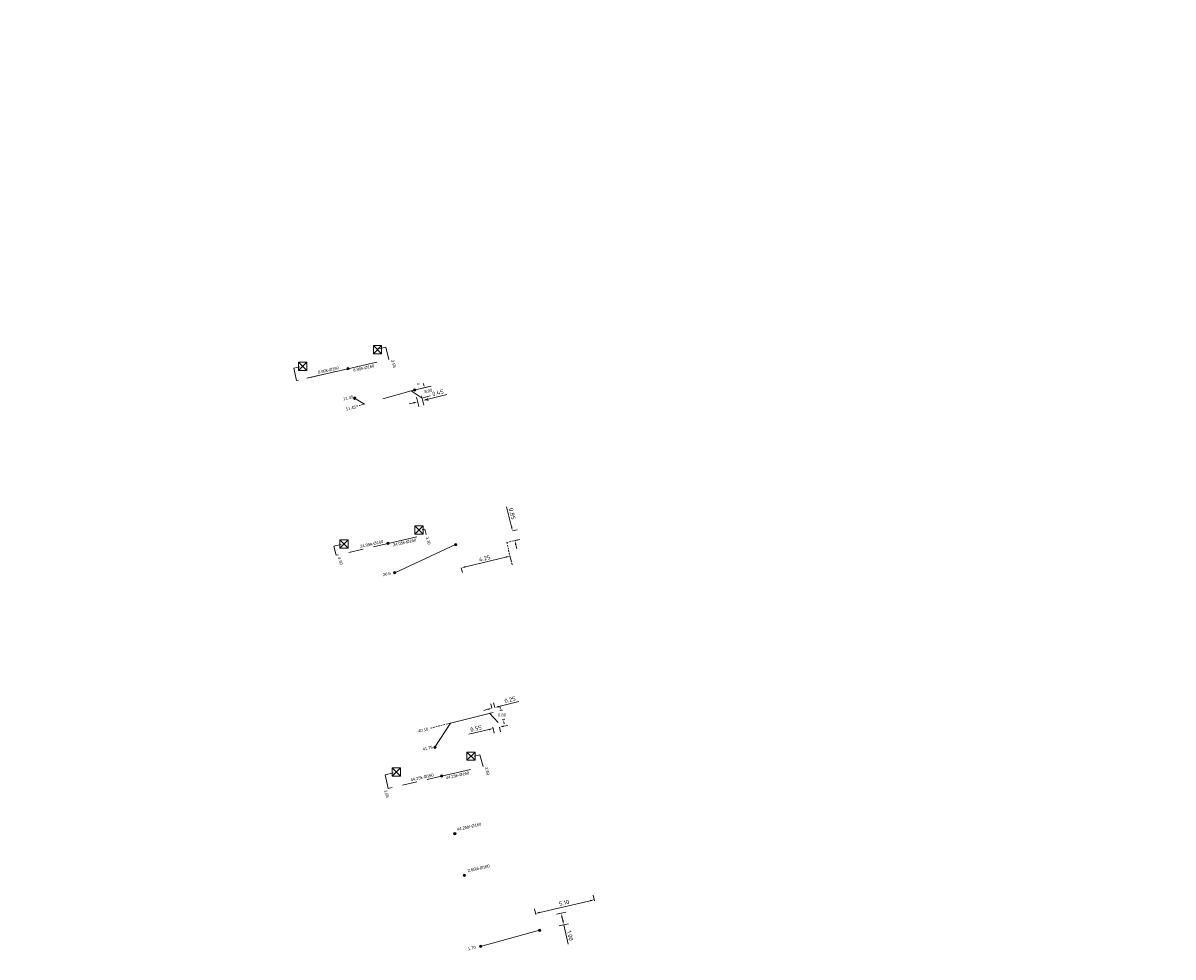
# Model space of a CAD drawing. Header units: inches. Extents: x 0 to 191500, y 0 to 342750.
# Tile 496 of 547: x 188537 to 188635, y 335738 to 335817. Entities that reach past the tile are written whole.
import ezdxf

# ---------------------------------------------------------------- set-up
doc = ezdxf.new("R2010")
doc.units = ezdxf.units.IN
doc.header["$MEASUREMENT"] = 0
for name, pattern in [('RI-HWA_KOLKAANSLUITING', [4.3, 2.5, -1.8]), ('RI-VWA_HUISAANSLUITING', [6.1, 2.5, -1.8, 0, -1.8]), ('STIPPELFIJN', [0.375, 0.25, -0.125])]:
    doc.linetypes.add(name, pattern=pattern)
doc.layers.get('0').update_dxf_attribs({"lineweight": 20})
doc.layers.get('DefPoints').update_dxf_attribs({"lineweight": 20})
for name, color, linetype, lineweight in [('ECW', 150, 'Continuous', 20), ('LOODLIJN', 11, 'STIPPELFIJN', 20), ('N-WE-RI-HWA-MAATVOERING-T25', 151, 'Continuous', 20), ('N-WE-RI-HWA_KOLK-S', 150, 'Continuous', 20), ('N-WE-RI-HWA_KOLKAANSLUITING_PVC_160-G', 150, 'RI-HWA_KOLKAANSLUITING', 20), ('N-WE-RI-INLAAT', 7, 'Continuous', 20), ('N-WE-RI-VWA-MAATVOERING-T25', 30, 'Continuous', 20), ('N-WE-RI-VWA_HUISAANSLUITING', 20, 'RI-VWA_HUISAANSLUITING', 20), ('N-WE-RI-VWA_RIOOLPUT_ONTSTOPPINGSPUT-G', 30, 'Continuous', 20)]:
    doc.layers.add(name, color=color, linetype=linetype, lineweight=lineweight)
doc.styles.add('ISO', font='isocpeur.ttf', dxfattribs={"height": 2.5})
doc.styles.add('NLCS-ISO-M200-T18', font='txt', dxfattribs={"height": 0.36})
doc.dimstyles.new('NLCS-M200-T18-PIJL_L2_H1', dxfattribs={"dimscale": 0.2, "dimtxt": 2.5, "dimasz": 1.8, "dimexe": 2, "dimexo": 2, "dimgap": 0.7, "dimtad": 1, "dimzin": 0, "dimdsep": 46, "dimtxsty": 'NLCS-ISO-M200-T18', "dimcen": 0, "dimdle": 2, "dimclrd": 256, "dimclre": 256, "dimclrt": 256, "dimadec": 1, "dimazin": 0, "dimtfac": 1, "dimtdec": 3, "dimtofl": 0, "dimtmove": 0, "dimatfit": 3, "dimfxl": 2, "dimfxlon": 1, "dimtfillclr": 256, "dimtolj": 1, "dimtzin": 0, "dimlwd": -1, "dimlwe": -1, "dimarcsym": 0})
picture_1 = doc.add_image_def('image1.ecw', size_in_pixel=(220000, 285000))

# ---------------------------------------------------------------- blocks, each defined once
blk = doc.blocks.new('*D2800')
at = {"layer": 'DefPoints', "color": 0, "transparency": 16777216}
for p in [(188570.529, 335786.284), (188570.965, 335786.395), (188571.218, 335785.403)]:
    blk.add_point(p, dxfattribs=at)
at = {"layer": 'N-WE-RI-VWA-MAATVOERING-T25', "transparency": 16777216}
for p, q in [((188570.434, 335785.203), (188570.085, 335785.113)), ((188570.683, 335785.679), (188570.882, 335784.904)), ((188571.119, 335785.791), (188571.318, 335785.016)), ((188571.567, 335785.492), (188573.25, 335785.923))]:
    blk.add_line(p, q, dxfattribs=at)
for points in [[(188570.419, 335785.261), (188570.449, 335785.144), (188570.782, 335785.292)], [(188571.552, 335785.551), (188571.582, 335785.434), (188571.218, 335785.403)]]:
    blk.add_solid(points, dxfattribs=at)
at = {"layer": 'N-WE-RI-VWA-MAATVOERING-T25', "transparency": 16777216, "insert": (188572.504, 335786.062), "char_height": 0.36, "attachment_point": 5, "rotation": 14.34944, "style": 'NLCS-ISO-M200-T18'}
blk.add_mtext('\\A1;0.45', dxfattribs=at)
blk = doc.blocks.new('*D2801')
at = {"layer": 'DefPoints', "color": 0, "linetype": 'ByBlock', "ltscale": 0.5, "transparency": 16777216}
for p in [(188578.426, 335774.289), (188578.815, 335774.383), (188578.626, 335773.463)]:
    blk.add_point(p, dxfattribs=at)
at = {"layer": 'N-WE-RI-VWA-MAATVOERING-T25', "ltscale": 0.5, "transparency": 16777216}
for p, q in [((188578.73, 335774.733), (188578.321, 335776.422)), ((188578.814, 335774.383), (188579.203, 335774.477)), ((188579.014, 335773.557), (188579.403, 335773.651)), ((188579.099, 335773.207), (188579.184, 335772.857))]:
    blk.add_line(p, q, dxfattribs=at)
at = {"layer": 'N-WE-RI-VWA-MAATVOERING-T25', "linetype": 'ByBlock', "ltscale": 0.5, "transparency": 16777216}
for points in [[(188578.788, 335774.747), (188578.672, 335774.719), (188578.815, 335774.383)], [(188579.157, 335773.221), (188579.041, 335773.193), (188579.014, 335773.557)]]:
    blk.add_solid(points, dxfattribs=at)
at = {"layer": 'N-WE-RI-VWA-MAATVOERING-T25', "linetype": 'ByBlock', "ltscale": 0.5, "transparency": 16777216, "insert": (188578.794, 335775.828), "char_height": 0.36, "attachment_point": 5, "rotation": 283.59997, "style": 'NLCS-ISO-M200-T18'}
blk.add_mtext('\\A1;0.85', dxfattribs=at)
blk = doc.blocks.new('*D2802')
at = {"layer": 'DefPoints', "color": 0, "linetype": 'ByBlock', "ltscale": 0.5, "transparency": 16777216}
for p in [(188578.511, 335772.654), (188574.381, 335771.652), (188574.478, 335771.251)]:
    blk.add_point(p, dxfattribs=at)
at = {"layer": 'N-WE-RI-VWA-MAATVOERING-T25', "ltscale": 0.5, "transparency": 16777216}
for p, q in [((188578.259, 335772.168), (188574.828, 335771.335)), ((188578.605, 335772.265), (188578.703, 335771.864)), ((188574.475, 335771.263), (188574.573, 335770.862))]:
    blk.add_line(p, q, dxfattribs=at)
at = {"layer": 'N-WE-RI-VWA-MAATVOERING-T25', "linetype": 'ByBlock', "ltscale": 0.5, "transparency": 16777216}
for points in [[(188578.244, 335772.226), (188578.273, 335772.11), (188578.608, 335772.253)], [(188574.814, 335771.394), (188574.842, 335771.277), (188574.478, 335771.251)]]:
    blk.add_solid(points, dxfattribs=at)
at = {"layer": 'N-WE-RI-VWA-MAATVOERING-T25', "linetype": 'ByBlock', "ltscale": 0.5, "transparency": 16777216, "insert": (188576.468, 335772.063), "char_height": 0.36, "attachment_point": 5, "rotation": 13.64238, "style": 'NLCS-ISO-M200-T18'}
blk.add_mtext('\\A1;4.25', dxfattribs=at)
blk = doc.blocks.new('*D2803')
at = {"layer": 'DefPoints', "color": 0, "ltscale": 0.5, "transparency": 16777216}
for p in [(188577.144, 335757.787), (188577.174, 335757.655), (188577.681, 335757.908)]:
    blk.add_point(p, dxfattribs=at)
at = {"layer": 'N-WE-RI-VWA-MAATVOERING-T25', "ltscale": 0.5, "transparency": 16777216}
for p, q in [((188578.062, 335757.855), (188578.413, 335757.934)), ((188576.823, 335757.576), (188575.128, 335757.194)), ((188577.174, 335757.655), (188577.262, 335757.264)), ((188577.711, 335757.776), (188577.799, 335757.385))]:
    blk.add_line(p, q, dxfattribs=at)
for points in [[(188576.81, 335757.634), (188576.836, 335757.517), (188577.174, 335757.655)], [(188578.049, 335757.913), (188578.075, 335757.796), (188577.711, 335757.776)]]:
    blk.add_solid(points, dxfattribs=at)
at = {"layer": 'N-WE-RI-VWA-MAATVOERING-T25', "ltscale": 0.5, "transparency": 16777216, "insert": (188575.73, 335757.657), "char_height": 0.36, "attachment_point": 5, "rotation": 12.69428, "style": 'NLCS-ISO-M200-T18'}
blk.add_mtext('\\A1;0.55', dxfattribs=at)
blk = doc.blocks.new('*D2825')
at = {"layer": 'DefPoints', "color": 0, "ltscale": 0.5, "transparency": 16777216}
for p in [(188577.171, 335759.033), (188577.323, 335759.441), (188577.412, 335759.095)]:
    blk.add_point(p, dxfattribs=at)
at = {"layer": 'N-WE-RI-VWA-MAATVOERING-T25', "ltscale": 0.5, "transparency": 16777216}
for p, q in [((188577.672, 335759.53), (188579.354, 335759.963)), ((188576.734, 335759.289), (188576.385, 335759.2)), ((188577.083, 335759.379), (188576.983, 335759.766)), ((188577.323, 335759.441), (188577.224, 335759.828))]:
    blk.add_line(p, q, dxfattribs=at)
for points in [[(188576.719, 335759.347), (188576.749, 335759.231), (188577.083, 335759.379)], [(188577.657, 335759.588), (188577.687, 335759.472), (188577.323, 335759.441)]]:
    blk.add_solid(points, dxfattribs=at)
at = {"layer": 'N-WE-RI-VWA-MAATVOERING-T25', "ltscale": 0.5, "transparency": 16777216, "insert": (188578.608, 335760.101), "char_height": 0.36, "attachment_point": 5, "rotation": 14.41836, "style": 'NLCS-ISO-M200-T18'}
blk.add_mtext('\\A1;0.25', dxfattribs=at)
blk = doc.blocks.new('*D2826')
at = {"layer": 'DefPoints', "color": 0, "ltscale": 0.5, "transparency": 16777216}
for p in [(188585.857, 335742.71), (188586.08, 335741.735), (188583.156, 335741.067)]:
    blk.add_point(p, dxfattribs=at)
at = {"layer": 'N-WE-RI-VWA-MAATVOERING-T25', "ltscale": 0.5, "transparency": 16777216}
for p, q in [((188583.323, 335742.131), (188582.543, 335741.953)), ((188583.013, 335741.691), (188583.076, 335741.418)), ((188583.546, 335741.156), (188582.766, 335740.978)), ((188583.156, 335741.067), (188583.527, 335739.441))]:
    blk.add_line(p, q, dxfattribs=at)
for points in [[(188583.072, 335741.705), (188582.955, 335741.678), (188582.933, 335742.042)], [(188583.134, 335741.432), (188583.017, 335741.405), (188583.156, 335741.067)]]:
    blk.add_solid(points, dxfattribs=at)
at = {"layer": 'N-WE-RI-VWA-MAATVOERING-T25', "ltscale": 0.5, "transparency": 16777216, "insert": (188583.694, 335740.15), "char_height": 0.36, "attachment_point": 5, "rotation": 282.86102, "style": 'NLCS-ISO-M200-T18'}
blk.add_mtext('\\A1;1.00', dxfattribs=at)
blk = doc.blocks.new('*D2827')
at = {"layer": 'DefPoints', "color": 0, "ltscale": 0.5, "transparency": 16777216}
for p in [(188585.854, 335742.709), (188580.775, 335742.032), (188580.887, 335741.553)]:
    blk.add_point(p, dxfattribs=at)
at = {"layer": 'N-WE-RI-VWA-MAATVOERING-T25', "ltscale": 0.5, "transparency": 16777216}
for p, q in [((188585.763, 335743.099), (188585.652, 335743.577)), ((188580.796, 335741.942), (188580.685, 335742.421)), ((188585.392, 335743.106), (188581.126, 335742.113))]:
    blk.add_line(p, q, dxfattribs=at)
for points in [[(188585.378, 335743.165), (188585.406, 335743.048), (188585.743, 335743.188)], [(188581.112, 335742.172), (188581.14, 335742.055), (188580.775, 335742.032)]]:
    blk.add_solid(points, dxfattribs=at)
at = {"layer": 'N-WE-RI-VWA-MAATVOERING-T25', "ltscale": 0.5, "transparency": 16777216, "insert": (188583.186, 335742.921), "char_height": 0.36, "attachment_point": 5, "rotation": 13.10333, "style": 'NLCS-ISO-M200-T18'}
blk.add_mtext('\\A1;5.10', dxfattribs=at)
blk = doc.blocks.new('A$C2C270354')
h = blk.add_hatch(color=256)
h.dxf.hatch_style = 1
edge = h.paths.add_edge_path()
edge.add_arc((0, 0), 0.1, 0, 360)
blk.add_circle((0, 0), 0.1)

msp = doc.modelspace()

# ---------------------------------------------------------------- linework, layer by layer
at = {"layer": 'LOODLIJN', "ltscale": 0.5}
for p, q in [((188565.61636, 335784.92161), (188566.28263, 335785.10771)), ((188578.332, 335773.392), (188579.441, 335773.66029)), ((188578.332, 335773.392), (188578.80525, 335771.44211)), ((188571.88488, 335757.6879), (188573.56293, 335758.11501))]:
    msp.add_line(p, q, dxfattribs=at)
at = {"layer": 'N-WE-RI-HWA_KOLK-S'}
for p, q in [((188567.04485, 335790.05007), (188567.04336, 335789.35362)), ((188567.04336, 335789.35362), (188567.7413, 335790.04858)), ((188567.04485, 335790.05007), (188567.73981, 335789.35212)), ((188567.7413, 335790.04858), (188567.04485, 335790.05007)), ((188567.73981, 335789.35212), (188567.7413, 335790.04858)), ((188567.04336, 335789.35362), (188567.73981, 335789.35212)), ((188560.72165, 335788.64618), (188560.72015, 335787.94973)), ((188560.72015, 335787.94973), (188561.4181, 335788.64469)), ((188560.72165, 335788.64618), (188561.41661, 335787.94823)), ((188561.4181, 335788.64469), (188560.72165, 335788.64618)), ((188561.41661, 335787.94823), (188561.4181, 335788.64469)), ((188560.72015, 335787.94973), (188561.41661, 335787.94823)), ((188570.56286, 335774.81194), (188570.56137, 335774.11548)), ((188570.56137, 335774.11548), (188571.25932, 335774.81044)), ((188570.56286, 335774.81194), (188571.25782, 335774.11399)), ((188571.25932, 335774.81044), (188570.56286, 335774.81194)), ((188571.25782, 335774.11399), (188571.25932, 335774.81044)), ((188564.20275, 335773.62379), (188564.20125, 335772.92734)), ((188564.20125, 335772.92734), (188564.8992, 335773.62229)), ((188564.20275, 335773.62379), (188564.8977, 335772.92584)), ((188564.8992, 335773.62229), (188564.20275, 335773.62379)), ((188564.8977, 335772.92584), (188564.8992, 335773.62229)), ((188570.56137, 335774.11548), (188571.25782, 335774.11399)), ((188564.20125, 335772.92734), (188564.8977, 335772.92584)), ((188574.96689, 335755.67391), (188574.96539, 335754.97746)), ((188574.96539, 335754.97746), (188575.66334, 335755.67241)), ((188574.96689, 335755.67391), (188575.66185, 335754.97596)), ((188575.66334, 335755.67241), (188574.96689, 335755.67391)), ((188575.66185, 335754.97596), (188575.66334, 335755.67241)), ((188568.64714, 335754.3451), (188568.64564, 335753.64865)), ((188568.64564, 335753.64865), (188569.34359, 335754.34361)), ((188568.64714, 335754.3451), (188569.3421, 335753.64715)), ((188569.34359, 335754.34361), (188568.64714, 335754.3451)), ((188569.3421, 335753.64715), (188569.34359, 335754.34361)), ((188574.96539, 335754.97746), (188575.66185, 335754.97596)), ((188568.64564, 335753.64865), (188569.3421, 335753.64715))]:
    msp.add_line(p, q, dxfattribs=at)
at = {"layer": 'N-WE-RI-HWA_KOLKAANSLUITING_PVC_160-G', "ltscale": 0.5}
for p, q in [((188568.09775, 335789.92576), (188567.59728, 335789.79758)), ((188568.34689, 335788.88509), (188568.09775, 335789.92576)), ((188560.31985, 335788.13548), (188560.826, 335788.239)), ((188560.55075, 335787.09061), (188560.31985, 335788.13548)), ((188564.88736, 335788.08879), (188560.55075, 335787.09061)), ((188563.70356, 335773.09316), (188564.307, 335773.217)), ((188563.90032, 335772.31545), (188563.70356, 335773.09316)), ((188568.28565, 335773.32484), (188563.90032, 335772.31545)), ((188576.04367, 335755.4487), (188575.56804, 335755.3379)), ((188576.32497, 335754.4471), (188576.04367, 335755.4487)), ((188568.04753, 335753.76081), (188568.75479, 335753.92353)), ((188568.28519, 335752.59654), (188568.04753, 335753.76081)), ((188572.8167, 335753.63958), (188568.28519, 335752.59654))]:
    msp.add_line(p, q, dxfattribs=at)
at = {"layer": 'N-WE-RI-HWA_KOLKAANSLUITING_PVC_160-G'}
for p, q in [((188564.88736, 335788.08879), (188568.34689, 335788.88509)), ((188561.42782, 335787.29249), (188564.88736, 335788.08879)), ((188571.38627, 335774.52796), (188571.16357, 335774.47671)), ((188571.50156, 335774.06507), (188571.38627, 335774.52796)), ((188568.28565, 335773.32484), (188571.50156, 335774.06507)), ((188572.8167, 335753.63958), (188576.32497, 335754.4471))]:
    msp.add_line(p, q, dxfattribs=at)
at = {"layer": 'N-WE-RI-VWA-MAATVOERING-T25'}
msp.add_line((188571.32724, 335786.66936), (188571.28263, 335786.84374), dxfattribs=at)
at = {"layer": 'N-WE-RI-VWA-MAATVOERING-T25', "ltscale": 0.5}
for p, q in [((188577.90323, 335759.22163), (188577.73219, 335759.17793)), ((188577.78077, 335759.37601), (188577.73595, 335759.55034)), ((188577.90323, 335759.22163), (188577.94666, 335759.2328)), ((188578.1495, 335758.44382), (188577.95666, 335758.39044)), ((188578.07326, 335758.23837), (188578.11808, 335758.06404)), ((188578.10607, 335758.43266), (188578.1495, 335758.44382)), ((188577.20184, 335757.53277), (188577.14449, 335757.7874))]:
    msp.add_line(p, q, dxfattribs=at)
at = {"layer": 'N-WE-RI-VWA-MAATVOERING-T25'}
for points in [[(188571.35631, 335786.6768), (188571.29818, 335786.66193), (188571.37185, 335786.49498)], [(188571.64381, 335785.55295), (188571.58568, 335785.53808), (188571.57013, 335785.7199)]]:
    msp.add_solid(points, dxfattribs=at)
at = {"layer": 'N-WE-RI-VWA-MAATVOERING-T25', "ltscale": 0.5}
for points in [[(188577.80983, 335759.38348), (188577.75172, 335759.36854), (188577.82559, 335759.20167)], [(188578.10231, 335758.24584), (188578.0442, 335758.2309), (188578.02844, 335758.4127)]]:
    msp.add_solid(points, dxfattribs=at)
at = {"layer": 'N-WE-RI-VWA_HUISAANSLUITING'}
for p, q in [((188570.24317, 335786.21396), (188566.28263, 335785.10771)), ((188570.24317, 335786.21396), (188571.93362, 335786.62835)), ((188571.164, 335785.616), (188570.24317, 335786.21396)), ((188570.7518, 335786.7807), (188570.92652, 335786.82398)), ((188571.0626, 335786.41586), (188571.66249, 335786.56933)), ((188565.45935, 335785.60377), (188566.28263, 335785.10771)), ((188571.26088, 335785.64078), (188571.86077, 335785.79425)), ((188571.61474, 335785.54551), (188571.65935, 335785.37113))]:
    msp.add_line(p, q, dxfattribs=at)
at = {"layer": 'N-WE-RI-VWA_HUISAANSLUITING', "linetype": 'ByBlock', "ltscale": 0.5}
for p, q in [((188574.00068, 335773.21867), (188568.85764, 335770.83982)), ((188577.17132, 335759.03346), (188573.56293, 335758.11501)), ((188572.25593, 335756.07588), (188573.56293, 335758.11501)), ((188581.10861, 335740.59982), (188576.12151, 335739.24465))]:
    msp.add_line(p, q, dxfattribs=at)
at = {"layer": 'N-WE-RI-VWA_HUISAANSLUITING', "ltscale": 0.5}
msp.add_line((188576.88071, 335758.95842), (188577.61892, 335758.18404), dxfattribs=at)
at = {"layer": 'N-WE-RI-VWA_RIOOLPUT_ONTSTOPPINGSPUT-G'}
for p, q in [((188570.61879, 335786.32727), (188570.43854, 335786.24061)), ((188570.48533, 335786.37407), (188570.57199, 335786.19382)), ((188574.09081, 335773.26199), (188573.91056, 335773.17534)), ((188573.95735, 335773.30879), (188574.04401, 335773.12854)), ((188581.19874, 335740.64315), (188581.01848, 335740.5565)), ((188581.06528, 335740.68995), (188581.15194, 335740.5097))]:
    msp.add_line(p, q, dxfattribs=at)
for centre in [(188570.52866, 335786.28394), (188574.00068, 335773.21867), (188581.10861, 335740.59982)]:
    msp.add_circle(centre, 0.1, dxfattribs=at)

# ---------------------------------------------------------------- block references
at = {"layer": 'N-WE-RI-INLAAT', "rotation": 0.06357443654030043}
for p in [(188564.88736, 335788.08879), (188565.45935, 335785.60377), (188568.28565, 335773.32484), (188568.85764, 335770.83982), (188572.25593, 335756.07588), (188572.8167, 335753.63958), (188573.93825, 335748.76699), (188574.7483, 335745.25173), (188576.12151, 335739.24465)]:
    msp.add_blockref('A$C2C270354', p, dxfattribs=at)

# ---------------------------------------------------------------- texts
at = {"layer": 'N-WE-RI-HWA-MAATVOERING-T25', "char_height": 0.25, "attachment_point": 5, "style": 'ISO'}
for s, insert, rotation in [('{\\Fiso-3098.shx;8.90k-%%c160}', (188563.24153, 335787.98096), 12.48408), ('{\\Fiso-3098.shx;8.90k-%%c160}', (188566.23365, 335788.15051), 12.48408), ('{\\Fiso-3098.shx;3.55}', (188568.75089, 335788.5154), 286.5814052), ('{\\Fiso-3098.shx;24.05k-%%c160}', (188566.90178, 335773.26955), 12.48408), ('{\\Fiso-3098.shx;24.05k-%%c160}', (188569.68254, 335773.40058), 12.48408), ('{\\Fiso-3098.shx;3.30}', (188571.68474, 335773.55761), 286.58142), ('{\\Fiso-3098.shx;4.50}', (188564.24735, 335771.83969), 286.58142), ('{\\Fiso-3098.shx;3.60}', (188576.68023, 335754.06619), 286.58142), ('{\\Fiso-3098.shx;44.25k-%%c160}', (188571.17088, 335753.53175), 12.48408), ('{\\Fiso-3098.shx;44.25k-%%c160}', (188574.16299, 335753.7013), 12.48408), ('{\\Fiso-3098.shx;3.65}', (188568.15715, 335752.14129), 286.58142)]:
    msp.add_mtext(s, dxfattribs=dict(at, insert=insert, rotation=rotation))
at = {"layer": 'N-WE-RI-VWA-MAATVOERING-T25', "char_height": 0.25, "attachment_point": 5, "style": 'ISO'}
for s, insert, rotation in [('{\\Fiso-3098.shx;8.90}', (188571.69235, 335786.21376), 12.4840924), ('{\\Fiso-3098.shx;11.45}', (188564.91176, 335785.62843), 12.48408), ('{\\Fiso-3098.shx;11.45}', (188565.13532, 335784.76838), 12.48408), ('{\\Fiso-3098.shx;26.6}', (188568.17797, 335770.73488), 12.48408), ('{\\Fiso-3098.shx;40.10}', (188571.2617, 335757.53638), 12.48408), ('{\\Fiso-3098.shx;41.75}', (188571.63779, 335755.99853), 12.48408), ('{\\Fiso-3098.shx;44.25bl-%%c160}', (188575.14467, 335749.3542), 12.48408), ('{\\Fiso-3098.shx;2.65bl-%%c160}', (188575.95472, 335745.83894), 12.48408), ('{\\Fiso-3098.shx;1.70}', (188575.37096, 335739.09479), 12.48408)]:
    msp.add_mtext(s, dxfattribs=dict(at, insert=insert, rotation=rotation))
at = {"layer": 'N-WE-RI-VWA-MAATVOERING-T25', "ltscale": 0.5, "insert": (188577.92702, 335758.80719), "char_height": 0.25, "attachment_point": 5, "style": 'ISO'}
msp.add_mtext('{\\Fiso-3098.shx;0.80}', dxfattribs=at)

# ---------------------------------------------------------------- dimensions: what is measured, and where the dimension line sits
at = {"layer": 'N-WE-RI-VWA-MAATVOERING-T25'}
dim = msp.add_aligned_dim(p1=(188570.52866, 335786.28394), p2=(188570.9646, 335786.39546), distance=-1.02415, dimstyle='NLCS-M200-T18-PIJL_L2_H1', dxfattribs=at)
dim.commit()
dim.dimension.update_dxf_attribs({"geometry": '*D2800', "text_midpoint": (188572.50374, 335786.06238)})
at = {"layer": 'N-WE-RI-VWA-MAATVOERING-T25', "linetype": 'ByBlock', "ltscale": 0.5}
for p1, p2, distance, picture, middle in [((188578.62552, 335773.46301), (188578.42565, 335774.28918), -0.40017, '*D2801', (188578.79442, 335775.8276)), ((188578.5111, 335772.65408), (188574.38101, 335771.65167), 0.41276, '*D2802', (188576.46793, 335772.06273))]:
    dim = msp.add_aligned_dim(p1=p1, p2=p2, distance=distance, dimstyle='NLCS-M200-T18-PIJL_L2_H1', dxfattribs=at)
    dim.commit()
    dim.dimension.update_dxf_attribs({"geometry": picture, "text_midpoint": middle})
at = {"layer": 'N-WE-RI-VWA-MAATVOERING-T25', "ltscale": 0.5}
for p1, p2, distance, picture, middle in [((188577.17132, 335759.03346), (188577.41203, 335759.09535), 0.35658, '*D2825', (188578.60776, 335760.10135)), ((188577.68104, 335757.90826), (188577.14449, 335757.7874), 0.13601, '*D2803', (188575.72991, 335757.65736)), ((188585.854, 335742.709), (188580.88679, 335741.55279), -0.4917, '*D2827', (188583.18638, 335742.92146)), ((188585.85717, 335742.70972), (188586.07976, 335741.73481), -2.99908, '*D2826', (188583.69366, 335740.14964))]:
    dim = msp.add_aligned_dim(p1=p1, p2=p2, distance=distance, dimstyle='NLCS-M200-T18-PIJL_L2_H1', dxfattribs=at)
    dim.commit()
    dim.dimension.update_dxf_attribs({"geometry": picture, "text_midpoint": middle})

# ---------------------------------------------------------------- pictures from other files: only their frames are drawn
at = {"layer": 'ECW'}
image = msp.add_image(picture_1, insert=(180500, 328500), size_in_units=(11000, 14250), dxfattribs=at)
image.dxf.flags = 7

doc.saveas('drawing.dxf')
